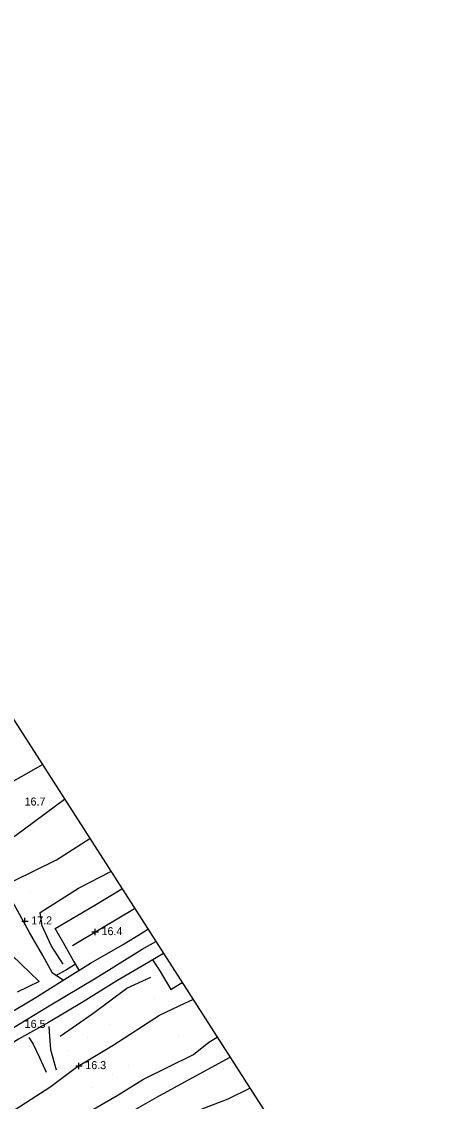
# Model space of a CAD drawing. Extents: x 2316231 to 2323598, y 363169 to 371906.
# Drawn here: x 2318517 to 2318772, y 368071 to 368746 of the extents above; entities that cross this region are included whole.
import ezdxf

# ---------------------------------------------------------------- set-up
doc = ezdxf.new("R2010")
doc.units = 0
for name, color, linetype in [('RD_DTM_BkLn1', 7, 'Continuous'), ('RD_DTM_Spot', 7, 'Continuous'), ('RD_DTM_TinHull', 7, 'Continuous'), ('RD_DTM_Void', 7, 'Continuous'), ('RD_EX_Road', 7, 'Continuous')]:
    doc.layers.add(name, color=color, linetype=linetype)

msp = doc.modelspace()

# ---------------------------------------------------------------- linework, layer by layer
at = {"layer": 'RD_DTM_BkLn1'}
for points in [[(2318388.571, 368192.477), (2318415.74, 368206.342), (2318460.578, 368237.979), (2318496.302, 368262.416), (2318520.136, 368275.734), (2318529.91, 368281.391)], [(2318415.381, 368163.403), (2318422.773, 368170.27), (2318429.385, 368183.53), (2318455.624, 368201.549), (2318486.955, 368220.206), (2318513.011, 368237.094), (2318543.709, 368259.87)], [(2318429.29, 368145.525), (2318461.989, 368167.85), (2318491.836, 368190.326), (2318511.986, 368208.683), (2318538.744, 368221.946), (2318559.545, 368235.172)], [(2318542.898, 368156.625), (2318535.474, 368168.255), (2318529.712, 368180.735), (2318528.599, 368189.042), (2318552.569, 368204.141), (2318572.672, 368214.698)], [(2318548.784, 368168.31), (2318566.92, 368179.246), (2318587.579, 368191.448)], [(2318448.474, 368090.749), (2318453.583, 368082.542), (2318461.048, 368073.38), (2318465.471, 368087.234), (2318487.791, 368101.843), (2318510.243, 368116.043), (2318534.056, 368130.601), (2318563.446, 368148.06), (2318592.2, 368165.977), (2318600.84, 368170.767)], [(2318438.042, 368124.854), (2318469.097, 368143.705), (2318510.85, 368162.255), (2318527.975, 368145.778), (2318514.097, 368139.238)], [(2318540.958, 368111.788), (2318561.532, 368125.836), (2318582.664, 368141.711), (2318597.746, 368148.622)], [(2318510.503, 368064.438), (2318534.619, 368079.91), (2318551.314, 368092.245), (2318574.102, 368106.144), (2318603.182, 368124.758), (2318618.88, 368132.269), (2318623.999, 368134.647)], [(2318490.468, 368071.089), (2318508.995, 368051.432), (2318521.342, 368040.14), (2318549.894, 368059.249), (2318576.572, 368074.583), (2318593.178, 368084.788), (2318624.37, 368100.341), (2318633.99, 368107.878), (2318639.144, 368111.027)], [(2318474.038, 368075.493), (2318476.828, 368063.561), (2318491.069, 368043.107), (2318503.995, 368026.844), (2318519.111, 368027.328), (2318545.908, 368041.928), (2318576.599, 368059.456), (2318601.53, 368073.686), (2318621.326, 368084.366), (2318647.174, 368098.502)], [(2318532.692, 368018.91), (2318568.61, 368038.436), (2318606.115, 368057.08), (2318646.068, 368072.638), (2318659.496, 368079.284)]]:
    msp.add_lwpolyline(points, dxfattribs=at)
at = {"layer": 'RD_DTM_Spot'}
for p, q in [((2318522.465, 368201.487), (2318522.465, 368201.487)), ((2318599.666, 368134.959), (2318599.666, 368134.959)), ((2318571.904, 368119.194), (2318571.904, 368119.194)), ((2318558.142, 368111.028), (2318558.142, 368111.028)), ((2318615.259, 368111.204), (2318615.259, 368111.204)), ((2318545.62, 368102.824), (2318545.62, 368102.824)), ((2318583.594, 368093.607), (2318583.594, 368093.607)), ((2318573.484, 368087.648), (2318573.484, 368087.648)), ((2318561.143, 368079.876), (2318561.143, 368079.876))]:
    msp.add_line(p, q, dxfattribs=at)
at = {"layer": 'RD_DTM_TinHull'}
msp.add_lwpolyline([(2319557.442, 369523.873), (2318254.179, 368711.432), (2318782.433, 367887.547), (2318500.627, 367718.473), (2317350.395, 369314.708)], dxfattribs=at)
at = {"layer": 'RD_DTM_Void'}
for p, q in [((2318518.984, 368181.551), (2318518.984, 368185.551)), ((2318516.984, 368183.551), (2318520.984, 368183.551)), ((2318562.892, 368174.817), (2318562.892, 368178.817)), ((2318560.892, 368176.817), (2318564.892, 368176.817)), ((2318550.744, 368093.117), (2318554.744, 368093.117)), ((2318552.744, 368091.117), (2318552.744, 368095.117))]:
    msp.add_line(p, q, dxfattribs=at)
at = {"layer": 'RD_EX_Road'}
msp.add_line((2318552.843, 368152.853), (2318550.524, 368156.815), dxfattribs=at)
for points in [[(2318542.941, 368146.787), (2318536.315, 368151.031), (2318530.177, 368162.201), (2318521.82, 368176.456), (2318514.641, 368189.879), (2318509.162, 368199.651)], [(2318550.524, 368156.815), (2318549.389, 368158.753), (2318544.163, 368168.224), (2318537.988, 368178.9), (2318562.739, 368193.468), (2318579.627, 368203.851)], [(2318462.148, 368097.651), (2318473.366, 368103.933), (2318489.756, 368114.211), (2318508.374, 368125.422), (2318525.317, 368135.591), (2318542.225, 368146.349), (2318560.061, 368157.274), (2318579.931, 368168.82), (2318592.355, 368176.23), (2318595.891, 368178.484)], [(2318605.582, 368163.371), (2318596.467, 368158.036), (2318576.428, 368146.202), (2318555.483, 368133.202), (2318533.636, 368120.277), (2318515.068, 368109.871), (2318495.943, 368098.263), (2318479.36, 368087.42), (2318471.489, 368081.877)], [(2318598.759, 368159.378), (2318602.883, 368153.208), (2318610.101, 368140.929), (2318617.171, 368145.295)], [(2318538.401, 368149.695), (2318544.334, 368152.927), (2318550.524, 368156.815)], [(2318533.859, 368117.689), (2318534.278, 368111.478), (2318535.043, 368103.473), (2318538.421, 368090.769)], [(2318521.532, 368110.796), (2318524.171, 368106.782), (2318528.112, 368098.277), (2318532.22, 368089.23)]]:
    msp.add_lwpolyline(points, dxfattribs=at)

# ---------------------------------------------------------------- texts
at = {"layer": 'RD_DTM_Void'}
for s, p in [('16.7', (2318518.801, 368255.814)), ('17.2', (2318522.984, 368181.551)), ('16.4', (2318566.892, 368174.817)), ('16.5', (2318518.841, 368116.855)), ('16.3', (2318556.744, 368091.117))]:
    msp.add_text(s, height=5, dxfattribs=at).set_placement(p)

doc.saveas('drawing.dxf')
